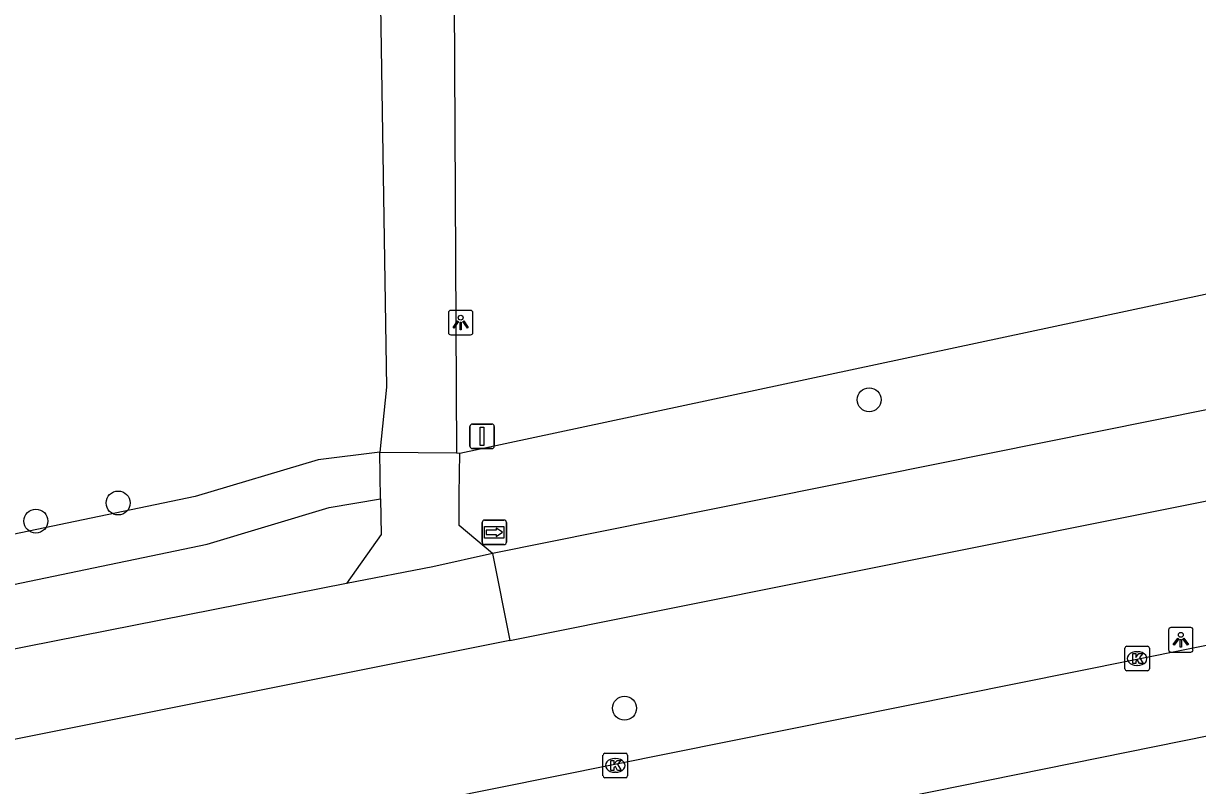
# Model space of a CAD drawing. Extents: x 161477 to 163040, y 383680 to 384868.
# Drawn here: x 162435.81 to 162483.74, y 384118.27 to 384149.4 of the extents above; entities that cross this region are included whole.
import ezdxf

# ---------------------------------------------------------------- set-up
doc = ezdxf.new("R2010")
doc.units = 0
for name, color, linetype in [('IMGEO_Berm_groen', 7, 'Continuous'), ('IMGEO_Boom', 7, 'Continuous'), ('IMGEO_Fietspad_gesloten', 7, 'Continuous'), ('IMGEO_Fietspad_open', 7, 'Continuous'), ('IMGEO_Haag', 7, 'Continuous'), ('IMGEO_Hek', 7, 'Continuous'), ('IMGEO_Kolk', 7, 'Continuous'), ('IMGEO_Lichtpunt', 7, 'Continuous'), ('IMGEO_Rijbaan_lokaal_gesloten', 7, 'Continuous'), ('IMGEO_Verkeersbordpaal', 7, 'Continuous'), ('IMGEO_Wegwijzer', 7, 'Continuous')]:
    doc.layers.add(name, color=color, linetype=linetype)

msp = doc.modelspace()

# ---------------------------------------------------------------- linework, layer by layer
at = {"layer": 'IMGEO_Berm_groen'}
msp.add_lwpolyline([(162453.62, 384131.84), (162500, 384141.748), (162543.951, 384150.699), (162603.583, 384164.47), (162608.014, 384165.493), (162637.178, 384173.268), (162678.849, 384188.781), (162687.543, 384192.138)], dxfattribs=at)
at = {"layer": 'IMGEO_Boom'}
for centre in [(162470.331, 384134.027), (162439.671, 384129.81), (162436.315, 384129.071), (162460.347, 384121.425)]:
    msp.add_circle(centre, 0.489, dxfattribs=at)
at = {"layer": 'IMGEO_Fietspad_gesloten'}
for points in [[(162455.667, 384124.186), (162500, 384133.09), (162531.048, 384139.547), (162553.311, 384144.221), (162575.211, 384148.913)], [(162530.545, 384143.164), (162500, 384136.816), (162454.957, 384127.75)], [(162454.957, 384127.75), (162452.521, 384127.201), (162448.998, 384126.514)], [(162454.957, 384127.75), (162455.667, 384124.186)], [(162448.998, 384126.514), (162376.219, 384112.146), (162358.358, 384108.956), (162332.838, 384106.536), (162323.028, 384105.392), (162238.674, 384093.698)], [(162455.667, 384124.186), (162431.043, 384119.277), (162376.843, 384108.57)]]:
    msp.add_lwpolyline(points, dxfattribs=at)
at = {"layer": 'IMGEO_Fietspad_open'}
for points in [[(162450.329, 384154.952), (162450.344, 384152.729), (162450.624, 384134.544), (162450.351, 384131.883)], [(162453.373, 384152.987), (162453.484, 384131.863)], [(162450.385, 384129.973), (162450.351, 384131.883)], [(162450.351, 384131.883), (162453.484, 384131.863)], [(162453.484, 384131.863), (162453.62, 384131.84)], [(162454.957, 384127.75), (162453.594, 384128.887), (162453.589, 384130.155), (162453.62, 384131.84)], [(162450.385, 384129.973), (162450.41, 384128.521), (162448.998, 384126.514)]]:
    msp.add_lwpolyline(points, dxfattribs=at)
at = {"layer": 'IMGEO_Haag'}
for points in [[(162450.351, 384131.883), (162447.832, 384131.578), (162442.816, 384130.073), (162386.968, 384118.429), (162386.475, 384120.283), (162384.38, 384119.855), (162384.283, 384119.395), (162382.68, 384119.071)], [(162235.881, 384098.212), (162248.094, 384099.246), (162259.837, 384100.503), (162271.574, 384101.823), (162283.303, 384103.206), (162290.54, 384104.091), (162297.774, 384105.001), (162322.687, 384108.077), (162337.682, 384110.062), (162339.782, 384110.323), (162341.88, 384110.591), (162347.629, 384111.368), (162353.369, 384112.205), (162359.1, 384113.101), (162364.821, 384114.057), (162370.532, 384115.072), (162376.232, 384116.147), (162382.327, 384117.394), (162384.148, 384117.766), (162385.027, 384117.946), (162385.522, 384116.085), (162443.31, 384128.133), (162448.286, 384129.626), (162450.385, 384129.973)]]:
    msp.add_lwpolyline(points, dxfattribs=at)
at = {"layer": 'IMGEO_Hek'}
msp.add_lwpolyline([(162450.351, 384131.883), (162447.832, 384131.578), (162442.816, 384130.073), (162386.968, 384118.429), (162386.475, 384120.283), (162384.38, 384119.855), (162384.283, 384119.395)], dxfattribs=at)
at = {"layer": 'IMGEO_Kolk'}
for p, q in [((162480.771, 384123.029), (162480.771, 384123.881)), ((162480.846, 384123.955), (162481.698, 384123.955)), ((162481.259, 384123.735), (162481.284, 384123.735)), ((162481.772, 384123.881), (162481.772, 384123.029)), ((162481.282, 384123.175), (162481.257, 384123.175)), ((162481.698, 384122.955), (162480.846, 384122.955)), ((162459.466, 384118.661), (162459.466, 384119.513)), ((162459.541, 384119.587), (162460.393, 384119.587)), ((162459.954, 384119.367), (162459.979, 384119.367)), ((162460.467, 384119.513), (162460.467, 384118.661)), ((162459.977, 384118.807), (162459.952, 384118.807)), ((162460.393, 384118.587), (162459.541, 384118.587))]:
    msp.add_line(p, q, dxfattribs=at)
for points in [[(162480.771, 384123.029), (162480.771, 384123.881)], [(162480.846, 384123.955), (162481.698, 384123.955)], [(162481.092, 384123.655), (162481.215, 384123.655), (162481.215, 384123.504), (162481.345, 384123.655), (162481.509, 384123.655), (162481.363, 384123.504), (162481.516, 384123.255), (162481.364, 384123.255), (162481.279, 384123.419), (162481.215, 384123.352), (162481.215, 384123.255), (162481.092, 384123.255), (162481.092, 384123.655)], [(162481.772, 384123.881), (162481.772, 384123.029)], [(162481.698, 384122.955), (162480.846, 384122.955)], [(162459.466, 384118.661), (162459.466, 384119.513)], [(162459.541, 384119.587), (162460.393, 384119.587)], [(162459.787, 384119.287), (162459.91, 384119.287), (162459.91, 384119.136), (162460.04, 384119.287), (162460.204, 384119.287), (162460.058, 384119.136), (162460.211, 384118.887), (162460.059, 384118.887), (162459.974, 384119.051), (162459.91, 384118.984), (162459.91, 384118.887), (162459.787, 384118.887), (162459.787, 384119.287)], [(162460.467, 384119.513), (162460.467, 384118.661)], [(162460.393, 384118.587), (162459.541, 384118.587)]]:
    msp.add_lwpolyline(points, dxfattribs=at)
for centre, start, end in [((162480.848, 384123.879), 91.552, 178.448), ((162480.848, 384123.879), 91.552, 178.448), ((162481.696, 384123.879), 1.552, 88.448), ((162481.696, 384123.879), 1.552, 88.448), ((162480.848, 384123.031), 181.552, 268.448), ((162480.848, 384123.031), 181.552, 268.448), ((162481.696, 384123.031), 271.552, 358.448), ((162481.696, 384123.031), 271.552, 358.448), ((162459.543, 384119.511), 91.552, 178.448), ((162459.543, 384119.511), 91.552, 178.448), ((162460.391, 384119.511), 1.552, 88.448), ((162460.391, 384119.511), 1.552, 88.448), ((162459.543, 384118.663), 181.552, 268.448), ((162459.543, 384118.663), 181.552, 268.448), ((162460.391, 384118.663), 271.552, 358.448), ((162460.391, 384118.663), 271.552, 358.448)]:
    msp.add_arc(centre, 0.0765, start, end, dxfattribs=at)
for centre, major_axis, ratio, start_param, end_param in [((162481.258, 384123.455), (-0.387, 0.002), 0.722429, 4.712389, 7.853982), ((162481.283, 384123.455), (-0.39, 0.002), 0.717154, 1.570796, 4.712389), ((162459.953, 384119.087), (-0.387, 0.002), 0.722429, 4.712389, 7.853982), ((162459.978, 384119.087), (-0.39, 0.002), 0.717154, 1.570796, 4.712389)]:
    msp.add_ellipse(centre, major_axis=major_axis, ratio=ratio, start_param=start_param, end_param=end_param, dxfattribs=at)
at = {"layer": 'IMGEO_Lichtpunt'}
for p, q in [((162453.157, 384137.583), (162453.157, 384136.776)), ((162453.157, 384137.583), (162453.157, 384136.776)), ((162454.059, 384137.678), (162453.251, 384137.678)), ((162454.059, 384137.678), (162453.251, 384137.678)), ((162454.153, 384136.776), (162454.153, 384137.583)), ((162454.153, 384136.776), (162454.153, 384137.583)), ((162453.251, 384136.682), (162454.059, 384136.682)), ((162453.251, 384136.682), (162454.059, 384136.682)), ((162482.556, 384124.623), (162482.556, 384123.816)), ((162482.556, 384124.623), (162482.556, 384123.816)), ((162483.458, 384124.718), (162482.65, 384124.718)), ((162483.458, 384124.718), (162482.65, 384124.718)), ((162483.552, 384123.816), (162483.552, 384124.623)), ((162483.552, 384123.816), (162483.552, 384124.623)), ((162482.65, 384123.722), (162483.458, 384123.722)), ((162482.65, 384123.722), (162483.458, 384123.722))]:
    msp.add_line(p, q, dxfattribs=at)
for points in [[(162453.531, 384137.247), (162453.57, 384137.219), (162453.382, 384136.957), (162453.344, 384136.984), (162453.531, 384137.247)], [(162453.633, 384137.199), (162453.68, 384137.199), (162453.68, 384136.877), (162453.633, 384136.877), (162453.633, 384137.199)], [(162453.743, 384137.219), (162453.781, 384137.246), (162453.968, 384136.984), (162453.929, 384136.956), (162453.743, 384137.219)], [(162482.93, 384124.287), (162482.969, 384124.259), (162482.781, 384123.997), (162482.743, 384124.024), (162482.93, 384124.287)], [(162483.032, 384124.239), (162483.079, 384124.239), (162483.079, 384123.917), (162483.032, 384123.917), (162483.032, 384124.239)], [(162483.142, 384124.259), (162483.18, 384124.286), (162483.367, 384124.024), (162483.328, 384123.996), (162483.142, 384124.259)]]:
    msp.add_lwpolyline(points, dxfattribs=at)
for centre in [(162453.656, 384137.381), (162483.055, 384124.421)]:
    msp.add_circle(centre, 0.0994, dxfattribs=at)
for centre, start, end in [((162453.251, 384137.583), 90, 180), ((162453.251, 384137.583), 90, 180), ((162454.059, 384137.583), 0, 90), ((162454.059, 384137.583), 0, 90), ((162453.251, 384136.776), 180, 270), ((162453.251, 384136.776), 180, 270), ((162454.059, 384136.776), 270, 0), ((162454.059, 384136.776), 270, 360), ((162482.65, 384124.623), 90, 180), ((162482.65, 384124.623), 90, 180), ((162483.458, 384124.623), 0, 90), ((162483.458, 384124.623), 0, 90), ((162482.65, 384123.816), 180, 270), ((162482.65, 384123.816), 180, 270), ((162483.458, 384123.816), 270, 0), ((162483.458, 384123.816), 270, 360)]:
    msp.add_arc(centre, 0.0946, start, end, dxfattribs=at)
at = {"layer": 'IMGEO_Rijbaan_lokaal_gesloten'}
for points in [[(162606.806, 384150.433), (162605.101, 384149.984), (162573.987, 384142.62), (162500, 384127.194), (162410.35, 384109.151), (162385.13, 384104.234), (162358.69, 384099.43), (162355.139, 384098.857), (162353.907, 384098.655)], [(162246.408, 384079.189), (162270.914, 384082.19), (162305.723, 384087.222), (162313.807, 384088.39), (162347.15, 384093.641), (162365.896, 384097.141), (162408.886, 384105.392), (162445.878, 384112.544), (162498.917, 384123.296), (162547.356, 384133.497), (162584.249, 384141.448), (162599.996, 384145.048), (162607.601, 384146.968)]]:
    msp.add_lwpolyline(points, dxfattribs=at)
at = {"layer": 'IMGEO_Verkeersbordpaal'}
for p, q in [((162454.035, 384132.134), (162454.035, 384132.934)), ((162454.035, 384132.934), (162454.035, 384132.134)), ((162454.135, 384133.034), (162454.925, 384133.034)), ((162454.925, 384133.034), (162454.135, 384133.034)), ((162455.025, 384132.934), (162455.025, 384132.134)), ((162455.025, 384132.134), (162455.025, 384132.934)), ((162454.925, 384132.034), (162454.135, 384132.034)), ((162454.135, 384132.034), (162454.925, 384132.034))]:
    msp.add_line(p, q, dxfattribs=at)
msp.add_lwpolyline([(162454.455, 384132.909), (162454.605, 384132.909), (162454.605, 384132.159), (162454.455, 384132.159), (162454.455, 384132.909)], dxfattribs=at)
for centre, start, end in [((162454.135, 384132.934), 90, 180), ((162454.135, 384132.934), 90, 180), ((162454.925, 384132.934), 0, 90), ((162454.925, 384132.934), 360, 90), ((162454.135, 384132.134), 180, 270), ((162454.135, 384132.134), 180, 270), ((162454.925, 384132.134), 270, 0), ((162454.925, 384132.134), 270, 0)]:
    msp.add_arc(centre, 0.1, start, end, dxfattribs=at)
at = {"layer": 'IMGEO_Wegwijzer'}
for p, q in [((162454.533, 384128.211), (162454.533, 384129.011)), ((162454.533, 384129.011), (162454.533, 384128.211)), ((162454.633, 384129.111), (162455.423, 384129.111)), ((162455.423, 384129.111), (162454.633, 384129.111)), ((162455.523, 384129.011), (162455.523, 384128.211)), ((162455.523, 384128.211), (162455.523, 384129.011)), ((162455.423, 384128.111), (162454.633, 384128.111)), ((162454.633, 384128.111), (162455.423, 384128.111))]:
    msp.add_line(p, q, dxfattribs=at)
for points in [[(162454.634, 384128.843), (162455.422, 384128.843), (162455.422, 384128.379), (162454.634, 384128.379), (162454.634, 384128.843)], [(162454.699, 384128.695), (162454.699, 384128.611), (162454.699, 384128.527), (162455.11, 384128.527), (162455.11, 384128.444), (162455.357, 384128.611), (162455.11, 384128.778), (162455.11, 384128.695), (162454.699, 384128.695)]]:
    msp.add_lwpolyline(points, dxfattribs=at)
for centre, start, end in [((162454.633, 384129.011), 90, 180), ((162454.633, 384129.011), 90, 180), ((162455.423, 384129.011), 0, 90), ((162455.423, 384129.011), 360, 90), ((162454.633, 384128.211), 180, 270), ((162454.633, 384128.211), 180, 270), ((162455.423, 384128.211), 270, 0), ((162455.423, 384128.211), 270, 0)]:
    msp.add_arc(centre, 0.1, start, end, dxfattribs=at)

doc.saveas('drawing.dxf')
